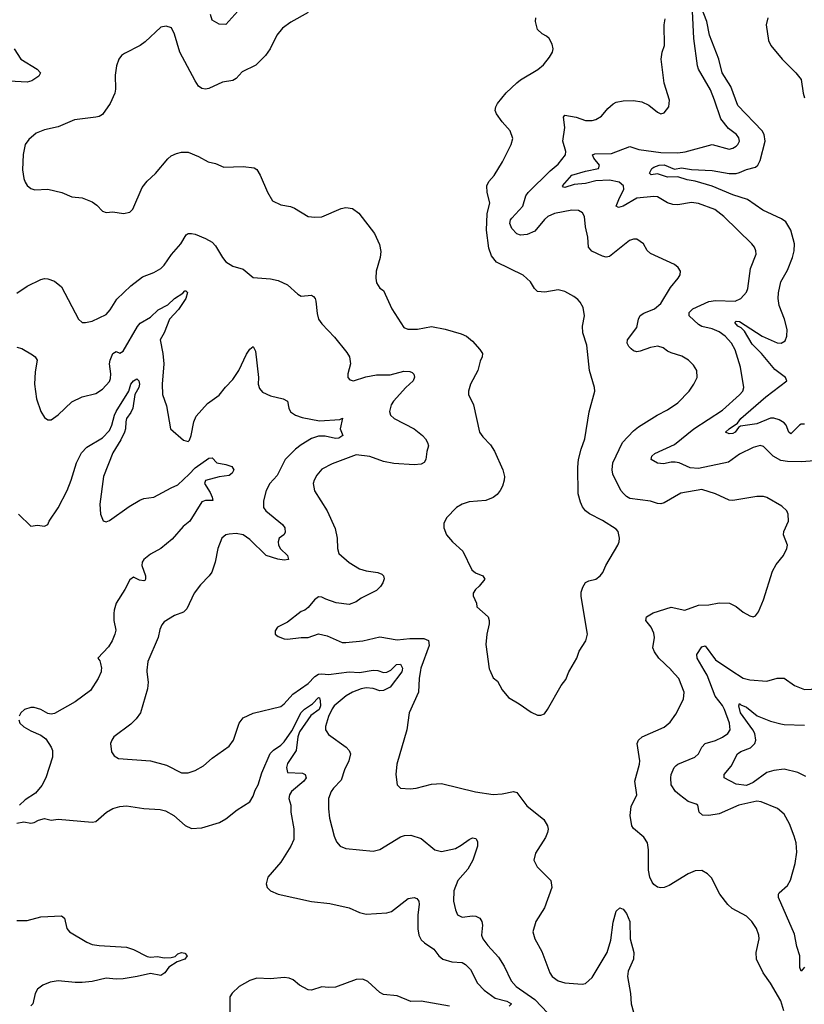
# Model space of a CAD drawing. Header units: inches. Extents: x 1173000 to 1307049, y 522583 to 678455.
# Tile 257 of 617: x 1251726 to 1256308, y 608047 to 613800. Entities that reach past the tile are written whole.
import ezdxf

# ---------------------------------------------------------------- set-up
doc = ezdxf.new("R2010")
doc.units = ezdxf.units.IN
doc.header["$MEASUREMENT"] = 0
doc.layers.add('B2650', color=7, linetype='Continuous')
doc.layers.add('B2651', color=7, linetype='Continuous')

msp = doc.modelspace()

# ---------------------------------------------------------------- linework, layer by layer
at = {"layer": 'B2650', "color": 5}
for points, elevation in [([(1252202.5, 610000), (1252201.3, 609990), (1252184.9, 609950), (1252138.6, 609881.4), (1252050, 609814), (1251930, 609746.6), (1251910, 609743), (1251890, 609745.6), (1251849.2, 609770), (1251810, 609781.3), (1251790, 609780.5), (1251754.8, 609770), (1251732.7, 609750), (1251723.7, 609730)], 920), ([(1252468.5, 610000), (1252467.4, 609990), (1252475.2, 609930), (1252472.9, 609890), (1252430.4, 609750), (1252405.7, 609714.3), (1252375.6, 609684.4), (1252276.3, 609610), (1252263, 609590), (1252257.1, 609570), (1252262.3, 609522.3), (1252278.3, 609498.3), (1252303.1, 609483.1), (1252490.3, 609470.3), (1252583.8, 609443.8), (1252670, 609399.3), (1252710, 609399.3), (1252750, 609413), (1252800.1, 609439.9), (1252850, 609486), (1252950, 609554.8), (1252974, 609590), (1253006.9, 609690), (1253030, 609720.3), (1253090, 609748.9), (1253250, 609787.2), (1253270, 609802), (1253320.6, 609859.4), (1253410, 609922.3), (1253450, 609961.8), (1253470, 609975.3), (1253490, 609978.7), (1253530, 609973.5), (1253650, 609989.5), (1253710, 609986.3), (1253790, 609999.5), (1253817.2, 609997.2), (1253850, 609986.3), (1253870, 609986.6), (1253890, 609997.3), (1253892.8, 610000)], 940), ([(1253959.9, 610000), (1253957.9, 609990), (1253890, 609900.1), (1253850, 609879.5), (1253830, 609877.6), (1253790, 609892.6), (1253750, 609895.7), (1253719.6, 609890), (1253669.1, 609870), (1253632.9, 609850), (1253563.2, 609790), (1253550, 609772.8), (1253530, 609727.6), (1253512.2, 609670), (1253512.7, 609650), (1253518.6, 609638.6), (1253530, 609623.7), (1253633, 609550), (1253650.2, 609530.2), (1253656.9, 609510), (1253647.2, 609470), (1253623.5, 609416.5), (1253604.1, 609355.9), (1253558, 609310), (1253544.7, 609290), (1253530.2, 609250), (1253528.8, 609190), (1253535.2, 609135.2), (1253562, 609030), (1253576.3, 608996.3), (1253598, 608970), (1253630, 608957.1), (1253790, 608942.6), (1253830, 608952.2), (1253950, 609025.5), (1253973, 609033), (1254010, 609036), (1254070, 609016.4), (1254150, 608950.4), (1254190, 608938.9), (1254270, 608957.6), (1254304.2, 608975.8), (1254350, 609010.2), (1254370, 609019.5), (1254390, 609016.4), (1254399.1, 608999.1), (1254399.6, 608970), (1254372.6, 608890), (1254342.9, 608837.1), (1254285.4, 608770), (1254261.3, 608710), (1254259, 608650), (1254270, 608598), (1254282, 608570), (1254310, 608555.5), (1254370, 608564.4), (1254390, 608562.4), (1254414, 608550), (1254425.7, 608530), (1254429, 608510), (1254422.3, 608450), (1254430.3, 608430), (1254459.1, 608390), (1254521.7, 608321.7), (1254555.6, 608270), (1254595.5, 608184.5), (1254624.7, 608150), (1254734.3, 608074.3), (1254810, 607994.7)], 940), ([(1254066.3, 610000), (1254058.7, 609950), (1254055.8, 609870), (1253999.5, 609750), (1253987.6, 609650), (1253928.7, 609450), (1253923.1, 609390), (1253930.7, 609330), (1253950.4, 609310.4), (1254005.3, 609305.3), (1254042, 609310), (1254130, 609334), (1254190, 609337.3), (1254388.5, 609288.5), (1254490, 609273.4), (1254543, 609277), (1254610.4, 609290.4), (1254630, 609284), (1254687.4, 609207.4), (1254786, 609126), (1254808.8, 609088.8), (1254812.7, 609070), (1254808.7, 609050), (1254797.5, 609022.5), (1254739.1, 608930), (1254727.7, 608890), (1254747.3, 608850), (1254827.3, 608770), (1254832.7, 608730), (1254790.6, 608610.6), (1254740.4, 608530), (1254723.1, 608470), (1254734, 608430), (1254776, 608356), (1254822.6, 608230), (1254836.4, 608210), (1254870, 608184.2), (1254910, 608171.8), (1255010, 608164.2), (1255030, 608168.9), (1255070, 608202.6), (1255156.3, 608350), (1255178, 608422), (1255192.3, 608527.7), (1255210, 608591), (1255230, 608611), (1255250, 608602.8), (1255270, 608577.3), (1255290, 608531.3), (1255291.4, 608430), (1255311.5, 608350), (1255310.3, 608310), (1255279, 608241), (1255275.2, 608210), (1255292.6, 608110), (1255297.2, 608050), (1255310, 608000.5)], 960), ([(1254471.3, 610000), (1254490, 609954), (1254515.3, 609935.3), (1254544, 609884), (1254579.6, 609839.6), (1254643.5, 609803.5), (1254713.7, 609753.7), (1254750, 609736), (1254770, 609736), (1254790, 609744.7), (1254809, 609770), (1254888.7, 609910), (1254915.1, 609944.9), (1254932.7, 609990), (1254938.5, 610000)], 980), ([(1256188.8, 608008.8), (1256170, 608066.3), (1256110.5, 608170.6), (1256068.3, 608230), (1256028.5, 608310), (1256026, 608350), (1256043.5, 608430), (1256042, 608450), (1256028.2, 608490), (1256002, 608530), (1255970, 608561.3), (1255887.5, 608607.5), (1255862, 608630), (1255814.5, 608690), (1255765.6, 608785.6), (1255742, 608810), (1255710, 608829.2), (1255670, 608826), (1255630, 608809.4), (1255518.5, 608741.5), (1255490, 608729.7), (1255470, 608726.6), (1255450, 608731.3), (1255430, 608746.3), (1255420.2, 608760.2), (1255406.2, 608790), (1255398, 608830), (1255398.3, 608950), (1255393, 608990), (1255370, 609023.7), (1255310, 609073.2), (1255301.6, 609090), (1255291.6, 609150), (1255297.6, 609202.4), (1255329.3, 609270), (1255317.6, 609350), (1255345.1, 609450), (1255346.9, 609470), (1255332.4, 609570), (1255339.7, 609590), (1255360.5, 609610), (1255490, 609665.3), (1255525.2, 609694.8), (1255558.4, 609741.6), (1255601.6, 609830), (1255606, 609870), (1255574.3, 609950), (1255530.5, 610000)], 960), ([(1256310, 608263.7), (1256290, 608241.2), (1256282.8, 608262.8), (1256282.6, 608330), (1256264.9, 608384.9), (1256250, 608456.9), (1256157.7, 608670), (1256156.9, 608690), (1256162, 608698), (1256210, 608742), (1256227.4, 608772.6), (1256254.8, 608870), (1256263.6, 608936.4), (1256259.8, 608990), (1256249.1, 609029.1), (1256221.2, 609101.2), (1256190, 609157), (1256151.6, 609191.6), (1256055.1, 609230), (1256030, 609233.3), (1255926, 609210), (1255810, 609159.8), (1255749.8, 609149.8), (1255713, 609153), (1255694.7, 609170), (1255686.6, 609210), (1255677, 609217), (1255630, 609232.1), (1255578.3, 609270), (1255555.1, 609290), (1255531.3, 609330), (1255528.3, 609370), (1255531.3, 609390), (1255548.3, 609430), (1255558.7, 609441.3), (1255570, 609450.2), (1255667.8, 609490), (1255689.7, 609510), (1255709.8, 609550.2), (1255729.8, 609570.2), (1255790, 609587.9), (1255830, 609607.1), (1255861.3, 609630), (1255875.6, 609650), (1255871.4, 609690), (1255842, 609770), (1255830, 609792.5), (1255787.8, 609847.8), (1255740.2, 609970), (1255722.9, 610000)], 940), ([(1255878.6, 610000), (1255950, 609952.6), (1255990, 609943.1), (1256090, 609934.4), (1256150, 609952.7), (1256190, 609953), (1256250, 609908.9), (1256310, 609885.7), (1256350, 609888.9), (1256370, 609897), (1256468.1, 610000)], 940), ([(1251710, 609104.9), (1251750, 609114), (1251790, 609105.5), (1251810, 609108.4), (1251836.4, 609123.6), (1251870, 609132), (1251910, 609123.6), (1251950, 609129), (1252150, 609110.3), (1252170, 609114.9), (1252232.3, 609170), (1252268.9, 609191.1), (1252310, 609202.7), (1252350, 609206.7), (1252450, 609191.3), (1252545.3, 609185.3), (1252576.8, 609176.8), (1252626, 609150), (1252691.4, 609091.4), (1252730, 609073.4), (1252790, 609077.6), (1252892.3, 609110), (1252929.6, 609130), (1252996.5, 609183.5), (1253070, 609230.3), (1253090, 609262.7), (1253101.8, 609298.2), (1253119.1, 609330), (1253140.8, 609399.2), (1253187.7, 609512.3), (1253207.5, 609532.5), (1253250, 609560.2), (1253270, 609580.7), (1253314.9, 609645.1), (1253370, 609752.4), (1253388.9, 609771.1), (1253436.8, 609803.2), (1253470, 609839.2), (1253476.7, 609836.7), (1253480.8, 609820.8), (1253482.4, 609790), (1253475.5, 609770), (1253425.6, 609734.4), (1253360.5, 609639.5), (1253350.7, 609610), (1253341.1, 609530), (1253290, 609453), (1253283.3, 609430), (1253290, 609402), (1253377.8, 609397.8), (1253393.4, 609390), (1253398.7, 609370), (1253385.5, 609350), (1253313.4, 609290), (1253302.3, 609270), (1253298.2, 609250), (1253310.2, 609210), (1253310.2, 609170), (1253327.3, 609072.7), (1253326.4, 609010), (1253310, 608971.6), (1253250, 608877.6), (1253174.4, 608790), (1253166, 608750), (1253170.6, 608730), (1253190.7, 608710), (1253236, 608690), (1253430, 608646.7), (1253536.4, 608636.4), (1253650.3, 608610.3), (1253710, 608582.4), (1253750, 608574), (1253870, 608580.4), (1253897.2, 608590), (1253995.2, 608664.8), (1254030, 608671.8), (1254045.1, 608665.1), (1254056, 608650), (1254058.5, 608630), (1254051.3, 608570), (1254051.8, 608488.2), (1254056.5, 608450), (1254070, 608424.2), (1254090, 608405.5), (1254144.6, 608370), (1254173.1, 608330), (1254196.4, 608310), (1254250, 608296), (1254310, 608291.3), (1254330, 608280.3), (1254357.6, 608250), (1254400.3, 608170), (1254438.9, 608130), (1254503.1, 608083.1), (1254570, 608065.4), (1254597.2, 608050), (1254585, 608035.1)], 920), ([(1256317, 609377), (1256270, 609401.3), (1256190, 609420.3), (1256130, 609413.7), (1256090, 609400.7), (1256010, 609342.6), (1255970, 609326.1), (1255910, 609332.6), (1255840.7, 609370), (1255839.7, 609390), (1255881.7, 609438.4), (1255918.5, 609510), (1255936.9, 609523.1), (1255993.8, 609546.2), (1256018.7, 609570), (1256025.3, 609590), (1256018.2, 609630), (1256007.5, 609650), (1255935.2, 609750), (1255924.8, 609790), (1255930, 609803.8), (1255936.7, 609796.7), (1255970, 609783.7), (1256032.7, 609732.7), (1256110, 609701.5), (1256170, 609685.6), (1256190, 609681.4), (1256310, 609677.3)], 920), ([(1251721.1, 609710), (1251727.2, 609690), (1251750, 609667.6), (1251790, 609645.2), (1251850, 609620.3), (1251878.6, 609598.6), (1251910.3, 609550), (1251916.5, 609530), (1251918.3, 609490), (1251878.5, 609370), (1251855.4, 609324.6), (1251819, 609281), (1251758.5, 609241.5), (1251724.9, 609210)], 920), ([(1251710, 608537.5), (1251770, 608536.9), (1251850, 608558.5), (1251970, 608563.7), (1251988.2, 608550), (1252000.3, 608490), (1252017, 608470), (1252118, 608410), (1252150, 608396.9), (1252190, 608390.2), (1252350, 608380.4), (1252390, 608367.7), (1252470, 608325.5), (1252490, 608323), (1252530, 608326), (1252570, 608319.3), (1252610, 608319.6), (1252634.1, 608325.9), (1252650, 608341.1), (1252670.3, 608350.3), (1252690, 608346), (1252704.4, 608330), (1252690.6, 608310), (1252644.8, 608295.2), (1252596.5, 608263.5), (1252574.4, 608230), (1252550, 608215.1), (1252490, 608227.1), (1252411.3, 608208.7), (1252330, 608196.6), (1252290, 608193.1), (1252230, 608199.7), (1252150, 608180.3), (1252090, 608174.8), (1252050, 608173.5), (1251950, 608183.2), (1251903.4, 608176.6), (1251861, 608159), (1251830, 608135.6), (1251815.6, 608110), (1251802, 608050), (1251790, 608038)], 880), ([(1254235.6, 608035.6), (1254070, 608065.8), (1254010, 608063.7), (1253930, 608096.6), (1253850, 608104.5), (1253830, 608115.9), (1253759.2, 608179.2), (1253730, 608193.6), (1253690, 608191.5), (1253570, 608147.5), (1253530, 608144.2), (1253490, 608149.4), (1253430, 608128.7), (1253410, 608132.3), (1253384.6, 608144.6), (1253359.3, 608159.3), (1253322.8, 608190), (1253299.8, 608199.8), (1253270, 608203.2), (1253190, 608196.1), (1253110, 608198.8), (1253070, 608186.6), (1253007.6, 608150), (1252967.3, 608112.7), (1252952.9, 608090), (1252952.4, 607970)], 920)]:
    msp.add_lwpolyline(points, dxfattribs=dict(at, elevation=elevation))
at = {"layer": 'B2651', "color": 5}
for points, elevation in [([(1252999.3, 613850), (1252930, 613771.1), (1252890, 613774.2), (1252850, 613798), (1252839.2, 613830)], 960), ([(1256370, 611221.8), (1256290, 611215.6), (1256210, 611217.8), (1256170, 611225), (1256126, 611250), (1256070, 611306.6), (1256050, 611312.1), (1256010, 611300.3), (1255930, 611261.1), (1255865.4, 611214.6), (1255690, 611177.2), (1255640.5, 611180.5), (1255576.9, 611210), (1255554.5, 611214.5), (1255530, 611214.6), (1255485.6, 611205.6), (1255450, 611208.5), (1255413, 611230), (1255418.3, 611250), (1255435.6, 611264.4), (1255550, 611317.7), (1255663.1, 611410), (1255830, 611517.5), (1255930, 611607.2), (1255949.7, 611630), (1255955.3, 611650), (1255936.2, 611770), (1255904.1, 611870), (1255882.8, 611910), (1255846.4, 611950), (1255810, 611976.8), (1255770, 611993.4), (1255710, 612006.8), (1255690, 612019.3), (1255635.4, 612070), (1255635.4, 612090), (1255656.9, 612110), (1255750, 612154), (1255790, 612160.1), (1255905.1, 612154.9), (1255937.6, 612170), (1255970, 612208), (1255979.1, 612230), (1255993.8, 612346.2), (1256026, 612430), (1256025.6, 612450), (1256017.6, 612470), (1256001.6, 612490), (1255838.9, 612650), (1255784.7, 612690), (1255690, 612726.3), (1255650, 612731.6), (1255570, 612717.4), (1255539.3, 612719.3), (1255509.8, 612729.8), (1255450, 612764.1), (1255430, 612766.2), (1255330, 612757.4), (1255250, 612711.3), (1255223.1, 612703.1), (1255210, 612710.6), (1255224.1, 612750), (1255254.1, 612810), (1255252.1, 612830), (1255227.1, 612850), (1255170, 612862.4), (1255090, 612858.3), (1255030, 612843), (1254963.9, 612836.1), (1254910, 612819), (1254901.1, 612821), (1254896.1, 612830), (1254950, 612891.1), (1255030, 612914.9), (1255106.9, 612930), (1255112.6, 612950), (1255079.2, 612990), (1255071.1, 613010), (1255084.3, 613015.7), (1255181.4, 613018.6), (1255290, 613059.7), (1255342, 613042), (1255470, 613023.4), (1255570, 613022.2), (1255612.3, 613027.7), (1255770, 613070.2), (1255870, 613044.2), (1255890, 613048.7), (1255910, 613060.4), (1255920.7, 613070), (1255929.6, 613090), (1255926, 613110), (1255911.2, 613130), (1255864.8, 613164.8), (1255820.4, 613220.4), (1255784.3, 613330), (1255759.5, 613390), (1255690.7, 613510), (1255683.7, 613530), (1255663, 613690), (1255654.7, 613850)], 940), ([(1256310, 611437), (1256290, 611436.1), (1256280.7, 611430), (1256230, 611379.8), (1256217.4, 611390), (1256202, 611430), (1256190, 611444.6), (1256161.3, 611461.3), (1256130, 611471.9), (1256110, 611471.9), (1256030, 611439.2), (1255935.5, 611424.5), (1255923, 611417), (1255903.6, 611390), (1255890, 611382.2), (1255870, 611380.3), (1255848, 611390), (1255868.6, 611410), (1255918.2, 611441.9), (1255936.5, 611470), (1256083.7, 611596.3), (1256205.1, 611690), (1256198.7, 611710), (1256135.7, 611755.7), (1256057.7, 611850), (1256004.3, 611904.3), (1255959.1, 611979.1), (1255939.1, 611999.1), (1255919.4, 612010), (1255901.6, 612030), (1255910, 612038), (1255930, 612036.6), (1256061.8, 611950), (1256150, 611911.1), (1256173.2, 611910), (1256195.7, 611924.3), (1256206.2, 611950), (1256207.7, 611990), (1256192.8, 612050), (1256161.4, 612130), (1256155.6, 612170), (1256156.4, 612203.6), (1256171.4, 612268.6), (1256210, 612337.1), (1256239.1, 612410), (1256248.4, 612450), (1256249.9, 612490), (1256229.1, 612570), (1256199.3, 612619.4), (1256175.7, 612635.7), (1256066.2, 612686.2), (1255975.8, 612750), (1255890, 612775.7), (1255770, 612827), (1255670, 612856.2), (1255624.2, 612864.2), (1255570, 612880.8), (1255510, 612880.7), (1255450, 612898.7), (1255413.4, 612893.4), (1255404.1, 612904.1), (1255417.8, 612930), (1255430, 612938.7), (1255459.6, 612950), (1255490, 612952.4), (1255550, 612926.2), (1255590, 612933.5), (1255650, 612924.5), (1255770, 612918), (1255870, 612900.5), (1255910, 612901.2), (1255930, 612906.3), (1255970, 612924.7), (1256022.2, 612937.8), (1256037.3, 612950), (1256050, 612976.4), (1256079, 613090), (1256074.1, 613130), (1256062.6, 613150), (1255919, 613299), (1255879, 613410), (1255828.2, 613490), (1255808.6, 613570), (1255754.8, 613710), (1255738.7, 613790), (1255708.5, 613870)], 920), ([(1253410, 613842), (1253310, 613784.5), (1253260.7, 613750), (1253227.3, 613710), (1253187.7, 613630), (1253162, 613590), (1253105.5, 613534.5), (1253024.8, 613495.2), (1252990, 613456), (1252970, 613445.2), (1252910, 613435.1), (1252830, 613398.7), (1252810, 613394.7), (1252790, 613398), (1252770, 613411.8), (1252750, 613442.9), (1252661.6, 613610), (1252630, 613715.3), (1252611.9, 613751.9), (1252582, 613762), (1252550, 613756), (1252458.8, 613670), (1252430.3, 613649.7), (1252337.7, 613602.3), (1252320.7, 613590), (1252304.9, 613570), (1252290.5, 613529.5), (1252283.7, 613476.3), (1252285.9, 613394.1), (1252282, 613370), (1252254.4, 613310), (1252210, 613246.6), (1252190, 613234.5), (1252170.4, 613229.6), (1252045.2, 613214.8), (1251950, 613173.6), (1251870, 613156.3), (1251823, 613137), (1251779.9, 613100.1), (1251758.4, 613070), (1251747, 613013), (1251741.8, 612921.8), (1251750, 612871.3), (1251758.7, 612850), (1251770, 612830.6), (1251790, 612813), (1251814.5, 612805.5), (1251889.4, 612810.6), (1251972, 612790), (1252030, 612764.9), (1252090, 612759.1), (1252150, 612736.3), (1252176.9, 612716.9), (1252210, 612682), (1252230, 612673.4), (1252270, 612677.1), (1252332.9, 612667.1), (1252370, 612676), (1252386.8, 612693.2), (1252441.5, 612818.5), (1252470, 612857.3), (1252518, 612902), (1252590, 612987.7), (1252610, 613004.9), (1252641.6, 613018.4), (1252670, 613025.5), (1252710, 613025.5), (1252770, 613000.5), (1252826, 612970), (1252870, 612959.1), (1252918, 612938), (1253030, 612942), (1253094.9, 612934.9), (1253110, 612924), (1253130, 612890.8), (1253172.3, 612792.3), (1253201.6, 612741.6), (1253250, 612718.8), (1253307.5, 612707.5), (1253330, 612698.8), (1253410, 612650.8), (1253450, 612645.5), (1253490, 612648.2), (1253603, 612697), (1253630, 612702.4), (1253670, 612697.1), (1253705.5, 612670), (1253798, 612550), (1253826.9, 612486.9), (1253834.2, 612445.8), (1253830.4, 612410), (1253808.2, 612330), (1253806, 612290), (1253810, 612262), (1253830, 612231.3), (1253850, 612218), (1253898.4, 612110), (1253970, 612000.7), (1253992.3, 611992.3), (1254050, 611991.8), (1254130, 612006.7), (1254210, 611991.4), (1254303.9, 611963.9), (1254334.8, 611950), (1254370, 611920.7), (1254413.5, 611873.5), (1254427.7, 611850), (1254427.3, 611830), (1254414.9, 611805.1), (1254401.3, 611750), (1254358, 611670), (1254347.3, 611630), (1254346.8, 611610), (1254376.3, 611550), (1254410.4, 611390.3), (1254430, 611362), (1254475.1, 611315.1), (1254498.4, 611278.4), (1254548, 611170), (1254557.1, 611130), (1254554.9, 611110), (1254545.5, 611074.5), (1254532.7, 611050), (1254514, 611026), (1254490, 611007.3), (1254448.7, 610991.3), (1254350, 610982.4), (1254310, 610969.6), (1254277.3, 610950), (1254219.1, 610890), (1254203.4, 610856.6), (1254202, 610830), (1254219.1, 610790), (1254254, 610750), (1254314.7, 610694.7), (1254365.6, 610585.6), (1254388, 610568), (1254430.8, 610550), (1254443, 610530), (1254410, 610489.5), (1254387.3, 610470), (1254374, 610450), (1254374.4, 610434.4), (1254394, 610390), (1254396, 610370), (1254462, 610310), (1254468, 610290), (1254468, 610270), (1254453, 610210), (1254448.4, 610150), (1254468, 610008), (1254471.3, 610000)], 980), ([(1254938.5, 610000), (1254979.3, 610070), (1254993.2, 610110), (1255032.7, 610170), (1255042.7, 610210), (1255005.6, 610430), (1255005.8, 610454.2), (1255015.3, 610484.7), (1255030, 610510.6), (1255050, 610520.5), (1255090, 610530.4), (1255116.2, 610550), (1255131.8, 610570), (1255149.5, 610610.5), (1255218.4, 610730), (1255227.3, 610750), (1255229.6, 610770), (1255220.7, 610810), (1255210, 610823.7), (1255130, 610874), (1255053.3, 610913.3), (1255030.9, 610930.9), (1255013.4, 610953.4), (1255000.9, 610980.9), (1254986.9, 611030), (1254984.6, 611184.6), (1254989.8, 611230.2), (1255003.9, 611290), (1255026, 611350), (1255052.1, 611507.9), (1255084.5, 611630), (1255083.7, 611650), (1255053, 611750), (1255037.5, 611897.5), (1255014, 611970), (1255012, 612010), (1255023.6, 612070), (1255017.5, 612117.5), (1254998.4, 612150), (1254984.6, 612164.6), (1254962.3, 612182.3), (1254910, 612211.8), (1254870, 612222), (1254792.7, 612207.3), (1254750, 612212.7), (1254732.7, 612230), (1254708.2, 612268.2), (1254666.6, 612306.6), (1254510, 612383.9), (1254481.1, 612421.1), (1254465.3, 612465.3), (1254452.9, 612570), (1254455.3, 612664.7), (1254470.8, 612730), (1254455.6, 612790), (1254454.5, 612830), (1254465.7, 612854.3), (1254496.3, 612890), (1254546, 612970), (1254596.9, 613070), (1254605.4, 613105.4), (1254589.6, 613150), (1254542.7, 613202.7), (1254509.7, 613250), (1254503, 613270), (1254506, 613290), (1254515.6, 613310), (1254566.5, 613373.5), (1254628.7, 613431.3), (1254651, 613449), (1254751.1, 613508.9), (1254784, 613536), (1254819.3, 613580.7), (1254837.2, 613610), (1254842, 613630), (1254836.4, 613656.4), (1254818, 613690), (1254803.1, 613703.1), (1254776.5, 613716.5), (1254750, 613742), (1254738, 613790), (1254739.5, 613810)], 980), ([(1255530.5, 610000), (1255530, 610000.5), (1255458, 610070), (1255434, 610106), (1255423.7, 610130), (1255433.3, 610190), (1255430, 610215.3), (1255413.6, 610250), (1255382, 610290), (1255386, 610310), (1255424.9, 610335.1), (1255530, 610366.5), (1255610, 610350.4), (1255690, 610378.7), (1255750, 610381.3), (1255810, 610392.7), (1255871.3, 610390), (1255910, 610370.6), (1255950, 610338.8), (1255990, 610316), (1256010, 610311.3), (1256023.1, 610316.9), (1256040.2, 610339.8), (1256069.5, 610410), (1256122.3, 610577.7), (1256143.8, 610616.2), (1256186.6, 610670), (1256206.3, 610710), (1256209.7, 610730), (1256186.6, 610790), (1256188, 610810), (1256215.6, 610870), (1256214, 610910), (1256205.1, 610930), (1256177.2, 610957.2), (1256090, 611007.6), (1256070, 611014.7), (1256030, 611014.3), (1255890, 610991.5), (1255870, 610993.3), (1255789.8, 611029.8), (1255710, 611055.2), (1255586.6, 611033.4), (1255490, 610976.9), (1255470, 610971.6), (1255450, 610973.3), (1255410, 610986.3), (1255290, 611002.7), (1255270, 611013.5), (1255251.2, 611031.2), (1255237.4, 611050), (1255190, 611144), (1255186, 611170), (1255189.7, 611210), (1255245.6, 611330), (1255310, 611398.5), (1255339.8, 611420.2), (1255449.3, 611490), (1255510, 611519.5), (1255570, 611561.7), (1255636.3, 611630), (1255663, 611670), (1255681.6, 611710), (1255680.7, 611750), (1255661.4, 611781.5), (1255632.3, 611810), (1255593.7, 611833.7), (1255530, 611853.3), (1255510, 611862.4), (1255483.3, 611883.3), (1255452.2, 611892.2), (1255410, 611885), (1255350, 611862.8), (1255330, 611859.8), (1255310, 611865.4), (1255295.9, 611875.9), (1255282.4, 611890), (1255273.3, 611910), (1255276.3, 611930), (1255330, 612000.5), (1255339.8, 612050), (1255349.1, 612070.9), (1255370, 612084.5), (1255434, 612110), (1255470, 612140.9), (1255525.8, 612234.2), (1255572, 612290), (1255582.7, 612310), (1255585.2, 612330), (1255572.1, 612352.1), (1255549, 612370), (1255410, 612433.6), (1255391, 612451), (1255369.5, 612490), (1255330, 612518.4), (1255310, 612518.4), (1255287.3, 612510), (1255170, 612415.8), (1255150, 612412.4), (1255130, 612417.3), (1255067.7, 612447.7), (1255048.2, 612470), (1255044.7, 612530), (1255030.8, 612590), (1255023.5, 612650), (1255012, 612672), (1254990, 612685.6), (1254950, 612687.6), (1254850, 612666.6), (1254810.5, 612650), (1254790, 612633.3), (1254734.8, 612565.2), (1254690, 612544.5), (1254650, 612540.8), (1254630, 612548.7), (1254599.5, 612579.5), (1254587.6, 612610), (1254591.8, 612630), (1254599, 612641), (1254664.8, 612710), (1254681, 612770), (1254694.4, 612790), (1254822.9, 612917.1), (1254870, 612954.9), (1254912.8, 613010), (1254915.4, 613030), (1254897.8, 613090), (1254908.9, 613170), (1254901.3, 613230), (1254910, 613243), (1254974.8, 613230), (1255030, 613210.3), (1255070, 613210.4), (1255090, 613217.1), (1255122.8, 613237.2), (1255159.8, 613280.2), (1255191.5, 613308.5), (1255210, 613318.5), (1255250, 613325.2), (1255310, 613327.1), (1255360, 613320), (1255400.5, 613300.5), (1255450, 613259.1), (1255470, 613250.7), (1255490, 613254.8), (1255517, 613290), (1255520.7, 613330), (1255489.8, 613429.8), (1255472.8, 613570), (1255478, 613610), (1255491.6, 613650), (1255489.8, 613770), (1255495.2, 613804.8)], 960), ([(1256095.3, 613810), (1256084.6, 613770), (1256099.1, 613679.1), (1256112.6, 613650), (1256179.3, 613570), (1256259.3, 613490), (1256290, 613450.3), (1256301.7, 613370), (1256310, 613343.8)], 920), ([(1251694.3, 613630), (1251733.4, 613570), (1251828.2, 613510), (1251847.3, 613490), (1251837.3, 613470), (1251796.4, 613443.6), (1251770, 613435.1), (1251630, 613443.5)], 960), ([(1251710, 612202.4), (1251770, 612243.8), (1251850, 612282.4), (1251870, 612288.2), (1251890, 612286.4), (1251930, 612272.7), (1251970, 612239.1), (1252070, 612051), (1252090, 612031.3), (1252111, 612031), (1252150, 612039.1), (1252230, 612078), (1252255.1, 612104.9), (1252293.6, 612166.4), (1252374.6, 612245.4), (1252443.3, 612296.7), (1252510, 612322.6), (1252550, 612345.7), (1252570, 612365.3), (1252612.5, 612427.5), (1252666, 612490), (1252697.4, 612542.6), (1252710, 612550.4), (1252730, 612550.4), (1252750, 612547), (1252810, 612522), (1252850, 612499.5), (1252870, 612479.3), (1252910, 612410.4), (1252930, 612384.9), (1252970, 612360.3), (1253030, 612341.6), (1253090, 612293), (1253190, 612285.2), (1253235.2, 612275.2), (1253290.2, 612250.2), (1253350, 612195.8), (1253370, 612185.3), (1253430, 612190.5), (1253442.3, 612182.3), (1253451.4, 612171.4), (1253455.8, 612155.8), (1253462.3, 612082.3), (1253470.7, 612050), (1253490, 612022.8), (1253564.4, 611944.4), (1253635.9, 611855.9), (1253651.5, 611830), (1253658, 611790), (1253641.7, 611730), (1253641.3, 611710), (1253654.7, 611694.7), (1253675.3, 611690), (1253747.7, 611712.3), (1253810, 611725.6), (1253890, 611724.2), (1253970, 611746.2), (1254004.9, 611744.9), (1254018.6, 611738.6), (1254028.1, 611728.1), (1254031.3, 611711.3), (1254023.8, 611690), (1253981.1, 611650), (1253909.2, 611570.8), (1253895.8, 611550), (1253884.9, 611510), (1253890.4, 611490), (1253912.7, 611470), (1254030, 611410.2), (1254078, 611370), (1254094.9, 611350), (1254108.4, 611330), (1254112.4, 611310), (1254102.6, 611277.4), (1254097.6, 611230), (1254087.7, 611212.3), (1254070, 611203.5), (1254030, 611198.8), (1253910, 611206), (1253850, 611217.6), (1253770, 611247.5), (1253690, 611257.4), (1253550, 611204), (1253490, 611173), (1253461.1, 611138.9), (1253444.9, 611110), (1253439.5, 611090), (1253447.5, 611047.5), (1253521.7, 610930), (1253567.7, 610827.7), (1253580.3, 610770), (1253581.3, 610710), (1253590, 610680.5), (1253650, 610628.5), (1253710, 610591.7), (1253750, 610579.6), (1253818, 610570), (1253840.3, 610560.3), (1253850.3, 610550.3), (1253853.4, 610533.4), (1253846.7, 610510), (1253832.3, 610487.7), (1253810, 610465.6), (1253720, 610420), (1253690, 610397.6), (1253650, 610382.9), (1253573.6, 610393.6), (1253513.5, 610413.5), (1253490, 610426), (1253470, 610427), (1253447.7, 610410), (1253410, 610365.2), (1253391, 610350), (1253370, 610341.2), (1253290, 610279), (1253232, 610250), (1253218, 610230), (1253218, 610210), (1253235.3, 610195.3), (1253270, 610182.8), (1253290, 610180.7), (1253369.5, 610190.5), (1253410, 610190.4), (1253470, 610212.2), (1253520.7, 610200.7), (1253610, 610161.6), (1253630, 610160.4), (1253729.6, 610170.4), (1253830, 610194.9), (1253930, 610176.5), (1254004.9, 610184.9), (1254085.1, 610185.1), (1254113.4, 610173.4), (1254116.3, 610143.7), (1254067.9, 610010), (1254066.3, 610000)], 960), ([(1251710, 611886.5), (1251738.6, 611878.6), (1251801.5, 611841.5), (1251815.5, 611830), (1251828.4, 611810), (1251816.9, 611743.1), (1251812.3, 611670), (1251824.1, 611584.1), (1251850, 611510.8), (1251870, 611476), (1251890, 611461), (1251910, 611462.8), (1251950, 611490.5), (1252030, 611567), (1252090, 611595.8), (1252170, 611614.9), (1252210, 611640.4), (1252250, 611686.7), (1252255.8, 611704.2), (1252258.8, 611730), (1252250.3, 611790), (1252253.7, 611810), (1252270, 611850.2), (1252290, 611860.7), (1252310, 611852.2), (1252330, 611862.7), (1252413.4, 612006.6), (1252430, 612026.2), (1252490, 612061.1), (1252535.2, 612104.8), (1252590, 612132.9), (1252629.9, 612170.1), (1252677.9, 612202.1), (1252690, 612215.9), (1252695.5, 612215.5), (1252706.7, 612206.7), (1252696.3, 612170), (1252653.2, 612106.8), (1252601.3, 612050), (1252570.1, 611969.9), (1252547.1, 611930), (1252562.3, 611850), (1252567.6, 611790), (1252557.3, 611670), (1252560.3, 611610), (1252583.4, 611543.4), (1252607.3, 611410), (1252682.3, 611342.3), (1252710, 611334.9), (1252716.6, 611343.4), (1252726.6, 611370), (1252742, 611450), (1252756, 611484), (1252822, 611558), (1252890, 611606.3), (1252926.8, 611653.2), (1252970, 611696.9), (1253005.3, 611750), (1253050, 611844.9), (1253070, 611875.6), (1253090, 611890.4), (1253103.4, 611863.4), (1253120.2, 611710), (1253119.3, 611670), (1253125.6, 611645.6), (1253144, 611624), (1253190, 611601.5), (1253264.1, 611584.1), (1253290, 611570.7), (1253297.3, 611530), (1253308.3, 611508.3), (1253336, 611490), (1253375.6, 611475.6), (1253477, 611457), (1253595.9, 611464.1), (1253611.9, 611471.9), (1253596.9, 611410), (1253612.4, 611370), (1253590, 611355.6), (1253570, 611352.5), (1253510, 611365.6), (1253470, 611366.1), (1253430, 611352), (1253370, 611315.2), (1253336.6, 611290), (1253275.5, 611230), (1253230, 611136.9), (1253187.5, 611090), (1253165, 611050), (1253149.1, 610989.1), (1253149.2, 610950), (1253163.1, 610930), (1253260.8, 610850), (1253274.2, 610830), (1253276, 610804), (1253268.4, 610790), (1253241.7, 610770), (1253234.7, 610750), (1253237.6, 610730), (1253248.4, 610708.4), (1253290.3, 610670), (1253295.1, 610644.9), (1253270, 610641.1), (1253232.9, 610647.1), (1253165.6, 610670), (1253070, 610763), (1253030, 610789.7), (1252990, 610796.9), (1252950, 610794.7), (1252930, 610789.5), (1252905.5, 610770), (1252882.4, 610710), (1252867.2, 610630), (1252847.3, 610572.7), (1252833, 610550), (1252781.8, 610498.2), (1252744.4, 610450), (1252702.5, 610357.5), (1252682, 610338), (1252630, 610319.3), (1252570, 610280.9), (1252555.3, 610264.7), (1252543.6, 610236.4), (1252535.3, 610190), (1252474, 610050), (1252468.5, 610000)], 940), ([(1251719.6, 610910), (1251790, 610841.5), (1251830, 610847.1), (1251870, 610840.7), (1251890, 610850.7), (1251898.3, 610870), (1251950, 610948.5), (1252002.3, 611050), (1252026.8, 611110), (1252057.8, 611210), (1252086.2, 611270), (1252117.5, 611302.5), (1252210, 611357.3), (1252250, 611399.1), (1252264.6, 611430), (1252278.7, 611490), (1252288.9, 611511.1), (1252362.5, 611630), (1252374.7, 611670), (1252390, 611690.7), (1252410, 611701.6), (1252421.1, 611690), (1252425.5, 611670), (1252421, 611650), (1252398.7, 611610), (1252386.1, 611530), (1252375.5, 611504.5), (1252350.4, 611469.6), (1252345.1, 611450), (1252344, 611410), (1252337.6, 611390), (1252315.6, 611344.4), (1252268.8, 611270), (1252216.1, 611130), (1252193.8, 610970), (1252198.3, 610910), (1252212.4, 610872.4), (1252230, 610866.7), (1252250, 610873.4), (1252364.2, 610955.8), (1252427.2, 610992.8), (1252450, 611002.2), (1252510, 611010.2), (1252610, 611064.6), (1252650, 611081.6), (1252716.2, 611143.8), (1252750, 611182.2), (1252830, 611237.6), (1252850, 611240.4), (1252878, 611210), (1252930, 611201.8), (1252965.5, 611190), (1252975.6, 611170), (1252967.4, 611150), (1252950, 611136.4), (1252890, 611128.7), (1252811.9, 611108.1), (1252806, 611090), (1252837.5, 611037.5), (1252850.2, 611010), (1252853, 610990), (1252810, 610989.8), (1252790, 610982.6), (1252719.1, 610870), (1252681.2, 610838.8), (1252615.9, 610764.1), (1252550.2, 610709.8), (1252490, 610676.8), (1252450, 610646.3), (1252440.4, 610630), (1252438.7, 610610), (1252460.4, 610550), (1252460.8, 610530), (1252456.3, 610523.7), (1252450, 610520.8), (1252425, 610525), (1252390, 610542.6), (1252370, 610527.3), (1252340.7, 610470), (1252290.2, 610390), (1252277.2, 610350), (1252275.8, 610330), (1252276.5, 610290), (1252287.3, 610232.7), (1252281.7, 610210), (1252265.3, 610170), (1252244.5, 610135.5), (1252182.8, 610070), (1252193.7, 610053.7), (1252197.4, 610037.4), (1252203.7, 610010), (1252202.5, 610000)], 920), ([(1255722.9, 610000), (1255682.6, 610070), (1255679.6, 610090), (1255710, 610135.8), (1255730, 610142), (1255790, 610058.8), (1255878.6, 610000)], 940), ([(1253892.8, 610000), (1253926.7, 610033.3), (1253950, 610034.1), (1253961.8, 610010), (1253959.9, 610000)], 940)]:
    msp.add_lwpolyline(points, dxfattribs=dict(at, elevation=elevation))

doc.saveas('drawing.dxf')
